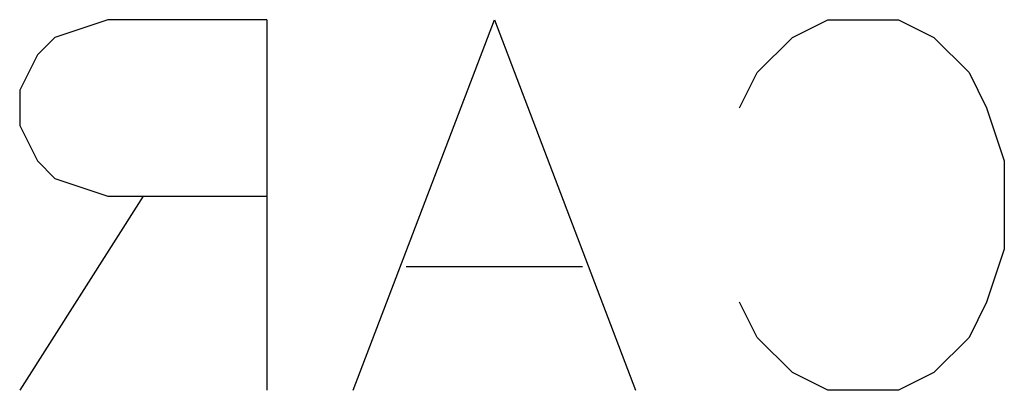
# Model space of a CAD drawing. Header units: millimetres. Extents: x 138 to 555, y 26 to 334.
# Tile 692 of 713: x 320.84 to 325.62, y 315.64 to 317.44. Entities that reach past the tile are written whole.
import ezdxf

# ---------------------------------------------------------------- set-up
doc = ezdxf.new("R2010")
doc.units = ezdxf.units.MM
doc.layers.add('Mechanical30', color=56, linetype='Continuous')

# ---------------------------------------------------------------- blocks, each defined once
blk = doc.blocks.new('CON_SMARTCARD_CONCRAFT_093A_65_08A_B_516')
at = {"layer": 'Mechanical30'}
for p, q in [((5.4495827, 5.93691726), (5.1924966, 5.85122274)), ((6.220846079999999, 5.93691726), (5.4495827, 5.93691726)), ((6.220846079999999, 5.93691726), (6.220846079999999, 4.1373044)), ((6.640756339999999, 4.1373044), (7.32632266, 5.93691726)), ((7.32632266, 5.93691726), (8.01188898, 4.1373044)), ((8.7745824, 5.85122274), (8.94597398, 5.93691726)), ((8.94597398, 5.93691726), (9.28875714, 5.93691726)), ((9.28875714, 5.93691726), (9.46014872, 5.85122274)), ((5.1924966, 5.85122274), (5.10679954, 5.76552568)), ((8.60319082, 5.67983116), (8.7745824, 5.85122274)), ((9.46014872, 5.85122274), (9.6315403, 5.67983116)), ((5.10679954, 5.76552568), (5.021105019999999, 5.5941341)), ((8.517493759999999, 5.50843704), (8.60319082, 5.67983116)), ((9.6315403, 5.67983116), (9.71723482, 5.50843704)), ((5.021105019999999, 5.5941341), (5.021105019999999, 5.42274252)), ((9.71723482, 5.50843704), (9.80293188, 5.25135094)), ((5.021105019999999, 5.42274252), (5.10679954, 5.25135094)), ((5.10679954, 5.25135094), (5.1924966, 5.16565388)), ((9.80293188, 5.25135094), (9.80293188, 4.82287072)), ((5.1924966, 5.16565388), (5.4495827, 5.07995936)), ((5.62097428, 5.07995936), (5.021105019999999, 4.1373044)), ((5.4495827, 5.07995936), (6.220846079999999, 5.07995936)), ((9.80293188, 4.82287072), (9.71723482, 4.56578462)), ((7.754800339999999, 4.7371762), (6.89784244, 4.7371762)), ((8.60319082, 4.39439304), (8.517493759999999, 4.56578462)), ((9.71723482, 4.56578462), (9.6315403, 4.39439304)), ((8.7745824, 4.22300146), (8.60319082, 4.39439304)), ((9.6315403, 4.39439304), (9.46014872, 4.22300146)), ((8.94597398, 4.1373044), (8.7745824, 4.22300146)), ((9.46014872, 4.22300146), (9.28875714, 4.1373044)), ((9.28875714, 4.1373044), (8.94597398, 4.1373044))]:
    blk.add_line(p, q, dxfattribs=at)

msp = doc.modelspace()

# ---------------------------------------------------------------- block references
at = {"rotation": 360}
msp.add_blockref('CON_SMARTCARD_CONCRAFT_093A_65_08A_B_516', (315.82045548, 311.50738816), dxfattribs=at)

doc.saveas('drawing.dxf')
